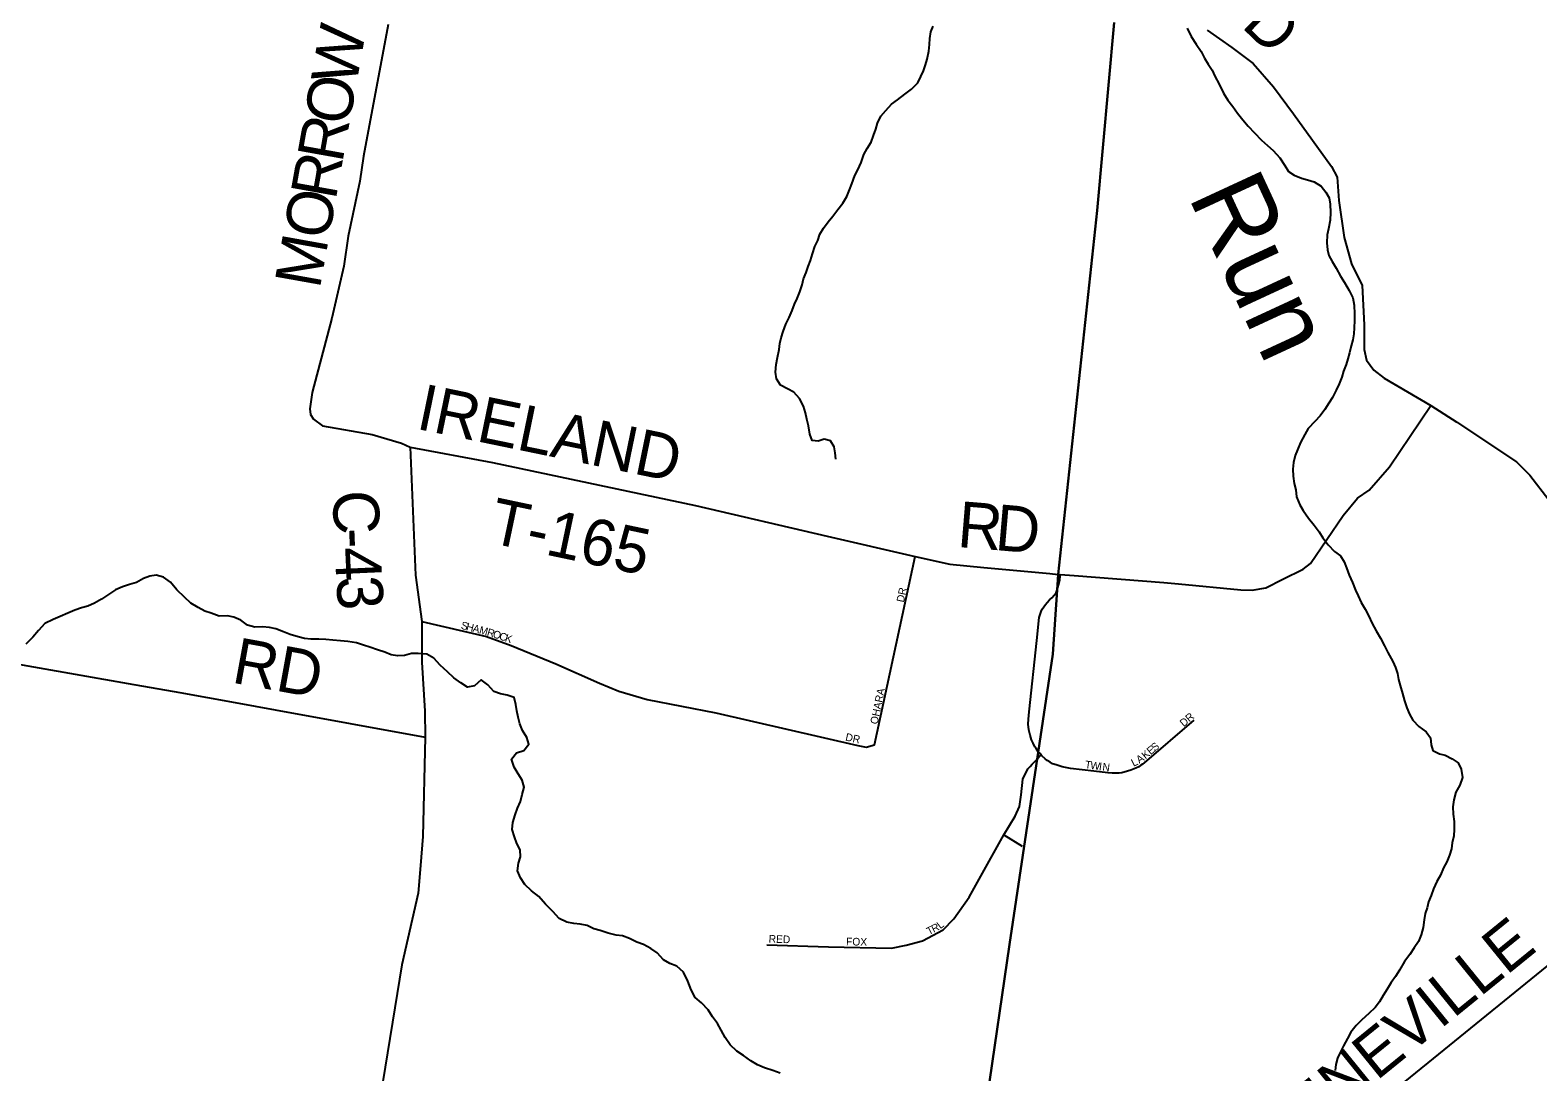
# Model space of a CAD drawing. Extents: x 1310247 to 1664935, y 284496 to 704931.
# Drawn here: x 1494077 to 1503927, y 482316 to 489120 of the extents above; entities that cross this region are included whole.
import ezdxf

# ---------------------------------------------------------------- set-up
doc = ezdxf.new("R2010")
doc.units = 0
for name, color, linetype in [('GM_P_State_Location', 7, 'Continuous'), ('GM_X_Adjacent_County', 7, 'Continuous'), ('GM_X_County_Road_Text', 7, 'Continuous'), ('GM_X_County_Subdivision_Text', 7, 'Continuous'), ('GM_X_Minor_Lake_Text', 7, 'Continuous'), ('GM_X_Minor_River_Text', 7, 'Continuous'), ('GM_X_State_Location', 7, 'Continuous'), ('GM_X_Township_Road', 7, 'Continuous'), ('GM_X_Township_Subdivision', 7, 'Continuous')]:
    doc.layers.add(name, color=color, linetype=linetype)

msp = doc.modelspace()

# ---------------------------------------------------------------- linework, layer by layer
at = {"layer": 'GM_X_Adjacent_County'}
for points in [[(1501158, 489169.3), (1501048.2, 487942.5), (1500793.9, 485565.2), (1500787, 485463.7), (1500758.4, 485043.3), (1500474.2, 483147.9), (1500038, 480143), (1499603.6, 475009.4), (1499567.5, 474564.2), (1499307.1, 471346.1), (1499009.5, 468642.1), (1498950.5, 468086.5), (1498800.7, 466648.8), (1498611.1, 464829.1), (1491560.5, 465549.7)], [(1504140.8, 478440.8), (1503125.7, 477628.1), (1500594, 475608.5), (1499603.6, 475009.4), (1500038, 480143), (1500474.2, 483147.9), (1500758.4, 485043.3), (1500787, 485463.7), (1500793.9, 485565.2), (1501048.2, 487942.5), (1501158, 489169.3)]]:
    msp.add_lwpolyline(points, dxfattribs=at)
at = {"layer": 'GM_X_County_Road_Text'}
for points in [[(1496415.9, 489157.3), (1496255.3, 488296.2), (1496230.2, 488134.3), (1496155.2, 487774.9), (1496125.5, 487579), (1496046.9, 487239.6), (1495918.3, 486753.1), (1495903.2, 486646.8), (1495908.3, 486609.2), (1495927, 486579.2), (1495985.8, 486535.4), (1496311.1, 486479.1), (1496503.8, 486422.8), (1496560.1, 486396.6), (1496594.7, 485559.8), (1496636.4, 485258.1), (1496636.2, 484991.8), (1496656.4, 484672.6), (1496657.9, 484501.8), (1496643, 483853), (1496626.4, 483664.2), (1496612, 483482.7), (1496505, 483015.6), (1496366.7, 482160.2)], [(1501765.8, 489120.2), (1501928.4, 489006.3), (1502067.3, 488902.5), (1502199.7, 488748.7), (1502329.6, 488574.4), (1502578.9, 488228.7), (1502616.4, 488159), (1502627.3, 488007.2), (1502660.9, 487766.1), (1502708.9, 487594.2), (1502777.9, 487452), (1502792.5, 487194.3), (1502791.7, 487033.8), (1502808.2, 486963.7), (1502855.3, 486899.9), (1502923.2, 486846.6), (1503227.5, 486668.8), (1503397.9, 486560.1), (1503786.9, 486300.8), (1503874.7, 486213), (1503998.1, 486051.9), (1504186.4, 485748.7)], [(1500109.4, 480136.4), (1500263.6, 480122.2), (1500416.2, 480127), (1500497.3, 480170.9), (1504880.7, 483730.7), (1505018.7, 483831.1), (1505183.9, 483927.2), (1505332.4, 483996.2)]]:
    msp.add_lwpolyline(points, dxfattribs=at)
at = {"layer": 'GM_X_County_Subdivision_Text'}
for points in [[(1501579, 485503.2), (1501986.4, 485464.3), (1502059.6, 485461.2), (1502150.5, 485477.9), (1502260.3, 485533.3), (1502394.2, 485600.2), (1502442.3, 485636.8), (1502654.5, 485950.5), (1502748.6, 486062.4), (1502824.9, 486115.7), (1502956.7, 486267.3), (1503227.5, 486668.8)], [(1496560.1, 486396.6), (1497098, 486295.2), (1498424.5, 486016.2), (1499284.9, 485814.8), (1499857.9, 485682.2), (1500085.6, 485632.2), (1500308.3, 485609.6), (1500739.4, 485570.2)], [(1500739.4, 485570.2), (1500793.9, 485565.2), (1500806.9, 485565), (1500896.8, 485558)], [(1500896.8, 485558), (1501482.4, 485512.4), (1501579, 485503.2)], [(1493808.5, 485009.7), (1493863, 485003.7), (1494099.5, 484960.7), (1494717.4, 484853.3), (1495054.5, 484794.7), (1495415.5, 484729.3)], [(1495415.5, 484729.3), (1495678.4, 484681.6), (1496657.9, 484501.8)]]:
    msp.add_lwpolyline(points, dxfattribs=at)
at = {"layer": 'GM_X_Minor_River_Text'}
for points in [[(1499341.3, 486317.1), (1499336, 486359.3), (1499328.6, 486399.5), (1499305.2, 486438), (1499263.2, 486448.7), (1499224.9, 486435.3), (1499184.8, 486439.9), (1499171.5, 486480.2), (1499162.3, 486534.5), (1499151, 486578.8), (1499141.7, 486621), (1499128.4, 486663.4), (1499103.1, 486713.9), (1499065.7, 486754.6), (1499023.9, 486777.3), (1498978.2, 486800.1), (1498952.8, 486842.6), (1498945.5, 486886.8), (1498950.4, 486936.9), (1498959.1, 486980.9), (1498970, 487034.8), (1498974.7, 487072.9), (1498983.3, 487110.8), (1498996.1, 487152.7), (1499012.9, 487200.6), (1499035.7, 487242.3), (1499054.5, 487288.1), (1499071.2, 487330), (1499087.9, 487367.8), (1499104.7, 487411.6), (1499121.5, 487455.5), (1499130.2, 487495.5), (1499146.9, 487537.3), (1499159.6, 487577.2), (1499174.3, 487615), (1499187.1, 487659), (1499203.9, 487706.8), (1499222.6, 487746.6), (1499235.3, 487786.5), (1499260.1, 487826.2), (1499290.8, 487867.8), (1499321.6, 487905.5), (1499354.4, 487949), (1499385.2, 487990.6), (1499412, 488034.3), (1499430.7, 488076.1), (1499445.4, 488116), (1499464.4, 488169.8), (1499483.1, 488207.6), (1499505.9, 488255.4), (1499522.8, 488307.3), (1499545.6, 488347), (1499570.3, 488388.7), (1499587.1, 488432.6), (1499601.8, 488472.4), (1499612.5, 488512.3), (1499635.4, 488558.1), (1499666.1, 488595.7), (1499704.9, 488637.2), (1499743.5, 488664.7), (1499790.2, 488702), (1499834.9, 488733.4), (1499875.7, 488776.8), (1499896.5, 488816.6), (1499913.1, 488854.4), (1499925.8, 488892.3), (1499936.5, 488930.2), (1499947.4, 488982.2), (1499952.1, 489026.3), (1499954.8, 489064.3), (1499961.5, 489108.3), (1499976.2, 489146.2)], [(1501635, 489131.8), (1501662.2, 489079.2), (1501695.5, 489028.5), (1501726.8, 488979.9), (1501748.1, 488937.5), (1501773.5, 488897), (1501799, 488858.5), (1501816.4, 488820.1), (1501845.6, 488767.5), (1501872.7, 488708.9), (1501902, 488662.3), (1501933.4, 488621.7), (1501964.8, 488577.1), (1502000.2, 488534.5), (1502033.6, 488491.8), (1502075, 488449.1), (1502122.3, 488402.2), (1502159.9, 488367.5), (1502197.5, 488334.8), (1502240.8, 488286), (1502274, 488235.4), (1502297.5, 488196.9), (1502335.2, 488172.2), (1502383, 488153.4), (1502420.9, 488142.8), (1502464.9, 488130.1), (1502510.5, 488101.3), (1502542, 488062.7), (1502563.4, 488024.2), (1502570.8, 487984), (1502571.9, 487929.8), (1502569, 487877.8), (1502560, 487821.8), (1502551.4, 487783.8), (1502548.5, 487731.7), (1502551.7, 487685.6), (1502561.1, 487647.3), (1502582.6, 487608.9), (1502609.9, 487564.3), (1502637.1, 487513.8), (1502662.5, 487471.3), (1502693.7, 487418.6), (1502717, 487372.1), (1502726.3, 487323.9), (1502729.3, 487267.7), (1502728.6, 487223.6), (1502727.8, 487175.5), (1502725.2, 487137.4), (1502718.5, 487097.4), (1502707.8, 487057.5)], [(1502707.8, 487057.5), (1502697, 487011.5), (1502686.3, 486973.6), (1502673.7, 486935.7), (1502656.9, 486891.9), (1502646.2, 486854), (1502629.4, 486810.1), (1502608.7, 486768.3), (1502585.8, 486720.6), (1502561.1, 486682.9), (1502534.4, 486641.2), (1502505.6, 486601.5), (1502468.9, 486564), (1502426, 486518.6), (1502405.3, 486478.8), (1502376.3, 486427.2), (1502357.5, 486379.3), (1502340.8, 486341.5), (1502330, 486295.6), (1502325.3, 486251.5), (1502328.6, 486207.4), (1502335.8, 486159.1), (1502345.1, 486116.9), (1502350.4, 486072.7), (1502371.6, 486020.2), (1502393, 485981.8), (1502428.3, 485933.1), (1502465.7, 485886.4), (1502497.1, 485843.8), (1502522.5, 485803.3), (1502557.8, 485758.6), (1502599.2, 485713.8), (1502636.9, 485687.1), (1502660.3, 485646.7), (1502677.7, 485608.3), (1502695, 485559.9), (1502716.3, 485513.4), (1502735.5, 485463), (1502752.9, 485424.6), (1502772.3, 485382.2), (1502799.6, 485337.7), (1502821, 485297.2), (1502844.2, 485244.7), (1502871.5, 485196.2), (1502898.8, 485149.6), (1502924.1, 485099.1), (1502947.4, 485054.6), (1502978.5, 484996), (1502995.9, 484957.6), (1503009.3, 484917.3), (1503016.7, 484879), (1503028.1, 484838.8), (1503043.3, 484786.4), (1503056.6, 484740.1), (1503071.8, 484693.7), (1503089.2, 484653.3), (1503110.6, 484612.9), (1503150.1, 484572.1), (1503197.6, 484537.3), (1503225.1, 484496.8), (1503230.4, 484452.6), (1503239.8, 484414.3), (1503283.5, 484393.6), (1503321.5, 484384.9), (1503367.2, 484360.1), (1503406.9, 484333.5), (1503426.3, 484293), (1503433.5, 484238.8), (1503416.6, 484188.9), (1503391.8, 484143.2), (1503376.9, 484093.3), (1503372.1, 484047.3), (1503373.3, 483999.1), (1503380.6, 483950.9), (1503379.7, 483898.8), (1503377, 483856.7), (1503366.2, 483812.8), (1503361.6, 483772.7), (1503348.9, 483730.8), (1503332.1, 483687), (1503311.4, 483649.2), (1503290.5, 483601.4), (1503267.8, 483559.7), (1503244.9, 483511.9), (1503230.2, 483468), (1503213.4, 483426.2), (1503202.8, 483388.3), (1503190.1, 483350.4), (1503183.4, 483308.3), (1503176.6, 483258.3), (1503163.7, 483210.4), (1503147, 483166.6), (1503118.2, 483126.9), (1503089.4, 483083.3), (1503054.6, 483037.7), (1503023.5, 482980), (1502996.8, 482938.4), (1502968.1, 482900.7), (1502943.3, 482857), (1502916.5, 482815.3), (1502891.7, 482773.6)], [(1497532.3, 483318.2), (1497490.9, 483362.9), (1497443.6, 483411.8), (1497400.2, 483460.6), (1497352.7, 483499.5), (1497309.3, 483540.3), (1497279.9, 483582.8), (1497260.6, 483629.3), (1497267.4, 483679.3), (1497280.2, 483721.2), (1497278.9, 483765.3), (1497257.5, 483807.8), (1497240.2, 483850.2), (1497226.9, 483898.5), (1497229.7, 483944.6), (1497244.5, 483994.5), (1497261.3, 484038.3), (1497280.1, 484082.1), (1497290.9, 484128.1), (1497303.7, 484176), (1497290.4, 484220.3), (1497265, 484262.8), (1497239.7, 484307.3), (1497222.5, 484357.8), (1497253.3, 484399.4), (1497301.7, 484414.6), (1497334.4, 484456.2), (1497321.1, 484500.5), (1497293.8, 484545.1), (1497276.5, 484589.5), (1497265.1, 484631.8), (1497255.8, 484674), (1497250.5, 484716.2), (1497239.2, 484760.5), (1497193.3, 484777.3), (1497149.3, 484786), (1497105.4, 484800.7), (1497066, 484843.5), (1497022.4, 484876.2), (1496979.6, 484836.8), (1496933.4, 484829.5), (1496889.7, 484856.3), (1496844.1, 484889.1), (1496802.6, 484927.9), (1496755.2, 484972.7), (1496713.8, 485017.5), (1496668.1, 485044.3), (1496612, 485049.2), (1496567.9, 485047.9), (1496521.5, 485034.6), (1496477.3, 485033.3), (1496435.3, 485040), (1496393.5, 485056.7), (1496345.6, 485071.5), (1496295.7, 485090.3), (1496253.8, 485103), (1496207.9, 485117.8), (1496151.9, 485126.7), (1496103.8, 485131.5), (1496053.8, 485136.3), (1496007.7, 485139), (1495963.6, 485141.7), (1495911.4, 485142.6), (1495869.4, 485147.2), (1495827.4, 485157.9), (1495775.5, 485172.8), (1495731.7, 485189.5), (1495681.9, 485210.4), (1495639.9, 485219.1), (1495593.8, 485221.8), (1495545.6, 485220.6), (1495497.7, 485233.4), (1495454.1, 485266.1), (1495408.3, 485286.9), (1495366.3, 485295.6), (1495312.1, 485292.5), (1495260.2, 485311.3), (1495218.3, 485326), (1495174.6, 485348.8), (1495126.9, 485377.6), (1495085.4, 485416.4), (1495036.1, 485465.3), (1494992.8, 485514.1), (1494947.2, 485546.9), (1494901.2, 485559.6), (1494859, 485554.3), (1494816.6, 485538.9), (1494772.1, 485511.6), (1494725.7, 485498.3), (1494681.3, 485484.9), (1494634.8, 485463.6), (1494588.2, 485434.3), (1494543.6, 485402.9), (1494497, 485377.6), (1494454.5, 485358.2), (1494412.2, 485346.9), (1494367.8, 485331.5), (1494323.4, 485312.2), (1494272.9, 485290.9), (1494226.4, 485271.6), (1494173.8, 485244.4)], [(1494173.8, 485244.4), (1494130.9, 485198.9), (1494094.1, 485155.4), (1494049.2, 485110)], [(1498976.1, 482306.6), (1498928.2, 482325.4), (1498874.3, 482342.3), (1498828.5, 482361.1), (1498784.8, 482387.9), (1498737.2, 482422.7), (1498693.6, 482451.5), (1498650.1, 482492.3), (1498616.8, 482540.9), (1498591.5, 482587.5), (1498568.2, 482631.9), (1498534.8, 482676.6), (1498505.4, 482721.2), (1498462, 482766), (1498420.5, 482802.7), (1498395.2, 482851.3), (1498374.1, 482907.7), (1498345, 482966.4), (1498301.5, 483007.1), (1498255.7, 483023.9), (1498213.9, 483048.6), (1498172.5, 483093.4), (1498130.9, 483122.2), (1498083.2, 483147), (1498041.3, 483163.7), (1497993.5, 483186.5), (1497947.7, 483205.3), (1497905.6, 483210), (1497853.7, 483222.8), (1497801.8, 483239.7), (1497759.9, 483250.4), (1497716.1, 483273.1), (1497670.1, 483279.9), (1497628, 483284.5), (1497582, 483293.3), (1497532.3, 483318.2)], [(1502891.7, 482773.6), (1502863, 482736), (1502822.3, 482696.5), (1502777.5, 482657.1), (1502738.7, 482619.6), (1502705.9, 482576), (1502683.2, 482534.3), (1502656.3, 482486.6), (1502637.6, 482446.8), (1502616.9, 482405), (1502606.2, 482365.1), (1502601.5, 482325.1)]]:
    msp.add_lwpolyline(points, dxfattribs=at)
at = {"layer": 'GM_X_State_Location'}
for points in [[(1499592.9, 484452.1), (1499857.9, 485682.2)], [(1500787, 485463.7), (1500799.8, 485509.9), (1500804.9, 485527.9), (1500806.7, 485553.6), (1500806.9, 485565)], [(1500662.9, 484406.7), (1500649.7, 484428.3), (1500641.4, 484439.7), (1500629, 484462.4), (1500618.6, 484485.2), (1500609.3, 484516.3), (1500601, 484550.4), (1500597.9, 484586.7), (1500598.9, 484618.7), (1500603.1, 484668.5), (1500652.8, 485133.2), (1500669.3, 485283.3), (1500675.5, 485304), (1500681.7, 485322.7), (1500689, 485338.2), (1500698.3, 485353.7), (1500709.7, 485369.2), (1500720, 485381.7), (1500736.6, 485398.2), (1500751.1, 485412.7), (1500767.7, 485429.3), (1500780.1, 485444), (1500787, 485463.7)], [(1496636.4, 485258.1), (1497058, 485159.3), (1497219.4, 485100.4), (1497510.9, 484981.6), (1497796.1, 484855.2), (1497922.5, 484802.7), (1498108.9, 484747.7), (1498556.8, 484661.3), (1499483.8, 484447.4), (1499537.6, 484436.1), (1499592.9, 484452.1)], [(1501679.6, 484612.5), (1501354.6, 484334.1), (1501344.2, 484326.9), (1501332.9, 484318.6), (1501320.4, 484309.2), (1501299.7, 484298.9), (1501268.7, 484286.5), (1501244.9, 484280.3), (1501208.6, 484269.9), (1501192.1, 484266.8), (1501173.4, 484266.8), (1501146.5, 484266.8), (1501116.5, 484269.9), (1501025.4, 484279.2), (1500873.2, 484297.9), (1500819.4, 484308.2), (1500779.1, 484320.6), (1500756.3, 484328.9), (1500739.7, 484339.3), (1500722.1, 484350.6), (1500707.6, 484361), (1500686.9, 484380.7), (1500680.7, 484387.9), (1500674.5, 484395.2), (1500662.9, 484406.7)], [(1498890.5, 483146.7), (1499292.5, 483133.1), (1499703.5, 483125.1), (1499799.2, 483143.1), (1499906.9, 483173), (1500040.6, 483244.8), (1500110.4, 483316.6), (1500212.1, 483456.3), (1500309.9, 483633.8), (1500415.6, 483825.3), (1500438.4, 483863.9), (1500511.4, 483986.9), (1500539.3, 484048.7), (1500551.3, 484124.5), (1500561.2, 484228.3), (1500595.8, 484294.8), (1500609.5, 484310.6), (1500623.7, 484326.4), (1500639.9, 484344.3), (1500655.7, 484358.1)], [(1500655.7, 484358.1), (1500680.7, 484387.9)], [(1500438.4, 483863.9), (1500557.2, 483789.4)]]:
    msp.add_lwpolyline(points, dxfattribs=at)

# ---------------------------------------------------------------- texts
at = {"layer": 'GM_P_State_Location'}
for s, rotation, p in [('DR', 78.10728, (1499784.6, 485379.7)), ('S', 345.58603, (1496887.7, 485210.9)), ('H', 345.57681, (1496921.8, 485202.2)), ('A', 345.60401, (1496964.4, 485191.2)), ('M', 345.19061, (1497007, 485180.3)), ('R', 342.79373, (1497057.5, 485166.9)), ('O', 342.04884, (1497095.1, 485155.3)), ('C', 342.04108, (1497137, 485141.7)), ('K', 342.02805, (1497174.7, 485129.5)), ('OHARA', 78.2337, (1499613, 484583.3)), ('DR', 40.90828, (1501613.6, 484566.5)), ('DR', 348.10728, (1499399.7, 484480.6)), ('K', 39.82223, (1501363.5, 484355.9)), ('E', 39.79507, (1501397.3, 484384)), ('S', 39.79507, (1501424.3, 484406.6)), ('T', 351.99739, (1500965.5, 484300.3)), ('W', 352.01258, (1501000.4, 484295.4)), ('I', 352.03479, (1501057.1, 484287.4)), ('N', 353.18386, (1501080, 484284.2)), ('L', 26.99262, (1501285.6, 484308.3)), ('A', 34.48933, (1501323.2, 484327.9)), ('T', 26.84609, (1499948.1, 483208.2)), ('R', 26.85466, (1499979.5, 483224.1)), ('L', 37.36985, (1500023.1, 483247.3)), ('RED', 357.95571, (1498900.9, 483160.8)), ('FOX', 358.49332, (1499406.8, 483143.2))]:
    msp.add_text(s, height=50, rotation=rotation, dxfattribs=at).set_placement(p)
at = {"layer": 'GM_X_Minor_Lake_Text'}
msp.add_text('Run', height=500.02, rotation=294.83669, dxfattribs=at).set_placement((1501639.4, 488036.4))
at = {"layer": 'GM_X_Township_Road'}
for s, rotation, p in [('D', 315.57701, (1501984.4, 489144.7)), ('W', 79.85723, (1496205.8, 488749.7)), ('O', 79.86029, (1496159.3, 488489.8)), ('R', 79.85817, (1496115.9, 488247.3)), ('R', 79.85973, (1496072.6, 488004.7)), ('O', 79.8587, (1496026, 487744.9)), ('M', 79.85787, (1495968.7, 487424.3)), ('C', 272.21746, (1496052.1, 486110.1)), ('-', 272.3037, (1496061.7, 485863.4)), ('4', 272.62451, (1496066.7, 485738.5)), ('3', 273.82227, (1496075.6, 485547)), ('FOSTERS-MAINEVILLE', 39.07834, (1500520.2, 480343.5))]:
    msp.add_text(s, height=300, rotation=rotation, dxfattribs=at).set_placement(p)
at = {"layer": 'GM_X_Township_Subdivision'}
for s, rotation, p in [('IRELAND', 348.35259, (1496591.1, 486517.8)), ('T-165', 348.08223, (1497063.9, 485774.7)), ('R', 355.3699, (1500128.6, 485744.9)), ('D', 355.07996, (1500373.8, 485725.1)), ('RD', 349.64997, (1495386.4, 484859.9))]:
    msp.add_text(s, height=300, rotation=rotation, dxfattribs=at).set_placement(p)

doc.saveas('drawing.dxf')
